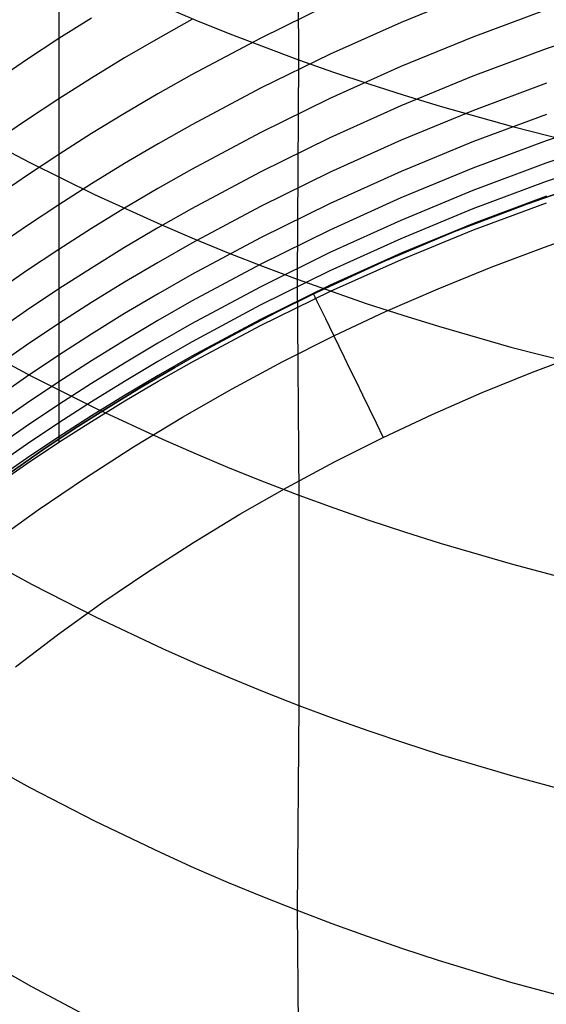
# Model space of a CAD drawing. Extents: x -383 to 1849, y -1185 to -529.
# Tile 442 of 656: x 403.52 to 406.82, y -1096.02 to -1089.85. Entities that reach past the tile are written whole.
import ezdxf

# ---------------------------------------------------------------- set-up
doc = ezdxf.new("R2010")
doc.units = 0
doc.layers.add('PREDEFINITO', color=7, linetype='CONTINUOUS')

msp = doc.modelspace()

# ---------------------------------------------------------------- linework, layer by layer
at = {"layer": 'PREDEFINITO'}
for p, q in [((405.2613, -1088.6902, 647.1798), (405.2707, -1090.0998, 645.744)), ((403.7681, -1089.5599, 596.1929), (403.7686, -1089.9638, 594.7378)), ((406.365, -1089.6806, 590.186), (405.9131, -1089.8654, 590.2094)), ((405.4668, -1089.7524, 591.659), (405.0296, -1089.966, 591.6919)), ((404.4161, -1089.7625, 645.4188), (404.6266, -1089.8511, 645.5039)), ((406.8206, -1089.7868, 588.7632), (406.3628, -1089.9576, 588.7803)), ((403.9734, -1089.8382, 594.7218), (403.7686, -1089.9675, 594.7477)), ((404.6013, -1089.8473, 593.1897), (404.3897, -1089.9663, 593.2109)), ((404.6266, -1089.8511, 645.5039), (404.8393, -1089.9369, 645.5865)), ((405.9131, -1089.8654, 590.2094), (405.4682, -1090.0649, 590.2354)), ((407.2841, -1089.875, 587.3528), (406.8205, -1090.0313, 587.3642)), ((404.8393, -1089.9369, 645.5865), (405.054, -1090.0198, 645.6665)), ((403.7686, -1089.9675, 594.7477), (403.5663, -1090.1004, 594.7745)), ((403.7686, -1089.9638, 594.7378), (403.7683, -1090.3413, 593.2701)), ((404.3897, -1089.9663, 593.2109), (404.1802, -1090.0888, 593.2328)), ((405.0296, -1089.966, 591.6919), (404.6004, -1090.194, 591.7276)), ((406.3628, -1089.9576, 588.7803), (405.9113, -1090.143, 588.7996)), ((405.4682, -1090.0649, 590.2354), (405.0308, -1090.2791, 590.264)), ((405.054, -1090.0198, 645.6665), (405.2707, -1090.0998, 645.744)), ((406.8205, -1090.0313, 587.3642), (406.3627, -1090.2024, 587.3775)), ((403.5663, -1090.1004, 594.7745), (403.3664, -1090.2368, 594.8021)), ((404.1802, -1090.0888, 593.2328), (403.9731, -1090.2149, 593.2555)), ((405.2707, -1090.0998, 645.744), (405.261, -1091.4756, 644.2741)), ((405.2707, -1090.0998, 645.744), (405.4893, -1090.1769, 645.8189)), ((405.9113, -1090.143, 588.7996), (405.4667, -1090.3432, 588.8212)), ((405.4893, -1090.1769, 645.8189), (405.7099, -1090.251, 645.8911)), ((403.9731, -1090.2149, 593.2555), (403.7683, -1090.3447, 593.279)), ((404.6004, -1090.194, 591.7276), (404.3889, -1090.3134, 591.7466)), ((405.7099, -1090.251, 645.8911), (405.9323, -1090.3222, 645.9608)), ((406.3627, -1090.2024, 587.3775), (405.9113, -1090.3882, 587.3927)), ((406.8238, -1090.2475, 585.9503), (406.3655, -1090.4186, 585.9601)), ((404.3889, -1090.3134, 591.7466), (404.1797, -1090.4365, 591.7663)), ((405.0308, -1090.2791, 590.264), (404.6013, -1090.5078, 590.2952)), ((403.7683, -1090.3447, 593.279), (403.5659, -1090.478, 593.3033)), ((403.7683, -1090.3413, 593.2701), (403.7681, -1090.6905, 591.8)), ((405.4667, -1090.3432, 588.8212), (405.0296, -1090.5579, 588.8451)), ((405.9323, -1090.3222, 645.9608), (406.1565, -1090.3905, 646.0278)), ((404.1797, -1090.4365, 591.7663), (403.9727, -1090.5631, 591.7867)), ((405.9113, -1090.3882, 587.3927), (405.4667, -1090.5887, 587.4099)), ((406.3655, -1090.4186, 585.9601), (405.9136, -1090.6044, 585.9714)), ((406.1565, -1090.3905, 646.0278), (406.6098, -1090.5184, 646.154)), ((403.5659, -1090.478, 593.3033), (403.366, -1090.6148, 593.3283)), ((406.8234, -1090.4423, 584.4554), (406.3652, -1090.6136, 584.4618)), ((407.2839, -1090.452, 582.9479), (406.8204, -1090.6087, 582.9503)), ((403.1895, -1090.5344, 643.4079), (403.5861, -1090.7445, 643.5997)), ((403.9727, -1090.5631, 591.7867), (403.7681, -1090.6934, 591.8078)), ((404.6013, -1090.5078, 590.2952), (404.3897, -1090.6276, 590.3118)), ((405.0296, -1090.5579, 588.8451), (404.6004, -1090.7873, 588.8712)), ((406.6098, -1090.5184, 646.154), (407.0694, -1090.6345, 646.2698)), ((405.4667, -1090.5887, 587.4099), (405.0295, -1090.8039, 587.429)), ((405.9136, -1090.6044, 585.9714), (405.4686, -1090.8051, 585.9844)), ((406.3652, -1090.6136, 584.4618), (405.9133, -1090.7997, 584.4695)), ((406.8204, -1090.6087, 582.9503), (406.3626, -1090.7802, 582.9536)), ((407.2836, -1090.5918, 581.4471), (406.82, -1090.7487, 581.4467)), ((404.3897, -1090.6276, 590.3118), (404.1804, -1090.7511, 590.329)), ((403.7681, -1090.6934, 591.8078), (403.5658, -1090.8272, 591.8296)), ((403.5861, -1090.7445, 643.5997), (403.9919, -1090.944, 643.7826)), ((403.7681, -1090.6905, 591.8), (403.7686, -1091.0064, 590.3585)), ((406.82, -1090.7487, 581.4467), (406.3623, -1090.9205, 581.4471)), ((407.284, -1090.7069, 579.9533), (406.8204, -1090.8637, 579.9498)), ((404.1804, -1090.7511, 590.329), (403.9733, -1090.8782, 590.3468)), ((404.6004, -1090.7873, 588.8712), (404.3889, -1090.9074, 588.8851)), ((405.0295, -1090.8039, 587.429), (404.6003, -1091.0338, 587.45)), ((405.4686, -1090.8051, 585.9844), (405.031, -1091.0205, 585.999)), ((405.9133, -1090.7997, 584.4695), (405.4684, -1091.0007, 584.4786)), ((406.3626, -1090.7802, 582.9536), (405.9111, -1090.9666, 582.9581)), ((403.5658, -1090.8272, 591.8296), (403.366, -1090.9646, 591.8522)), ((406.8204, -1090.8637, 579.9498), (406.3626, -1091.0354, 579.9468)), ((406.7034, -1091.0024, 575.188), (407.1656, -1090.8427, 575.188)), ((406.7034, -1091.0024, 0.688), (407.1656, -1090.8427, 0.688)), ((407.1656, -1090.8427, 287.438), (406.7034, -1091.0024, 287.438)), ((403.9733, -1090.8782, 590.3468), (403.7686, -1091.0089, 590.3654)), ((404.3889, -1090.9074, 588.8851), (404.1797, -1091.0312, 588.8996)), ((406.3623, -1090.9205, 581.4471), (405.9109, -1091.1072, 581.4482)), ((403.9919, -1090.944, 643.7826), (404.4065, -1091.1325, 643.9561)), ((405.9111, -1090.9666, 582.9581), (405.4665, -1091.1678, 582.9636)), ((406.8237, -1090.9553, 578.3694), (406.3654, -1091.1265, 578.3618)), ((403.7686, -1091.0089, 590.3654), (403.5662, -1091.1433, 590.3845)), ((403.7686, -1091.0064, 590.3585), (403.7681, -1091.2874, 588.9243)), ((404.1797, -1091.0312, 588.8996), (403.9727, -1091.1586, 588.9146)), ((404.6003, -1091.0338, 587.45), (404.3889, -1091.1542, 587.4613)), ((405.031, -1091.0205, 585.999), (404.6014, -1091.2505, 586.0152)), ((405.4684, -1091.0007, 584.4786), (405.0309, -1091.2164, 584.489)), ((406.3626, -1091.0354, 579.9468), (405.9112, -1091.2221, 579.9443)), ((406.2473, -1091.1774, 575.188), (406.7034, -1091.0024, 575.188)), ((406.2473, -1091.1774, 0.688), (406.7034, -1091.0024, 0.688)), ((406.7034, -1091.0024, 287.438), (406.2473, -1091.1774, 287.438)), ((406.3661, -1091.1665, 576.0732), (406.8243, -1090.9963, 576.093)), ((405.9109, -1091.1072, 581.4482), (405.4664, -1091.3087, 581.4502)), ((403.5662, -1091.1433, 590.3845), (403.3663, -1091.2812, 590.4043)), ((403.9727, -1091.1586, 588.9146), (403.7681, -1091.2896, 588.9303)), ((404.3889, -1091.1542, 587.4613), (404.1797, -1091.2782, 587.473)), ((404.4065, -1091.1325, 643.9561), (404.617, -1091.2226, 644.0393)), ((405.4665, -1091.1678, 582.9636), (405.0294, -1091.3838, 582.9702)), ((405.7978, -1091.3676, 575.188), (406.2473, -1091.1774, 575.188)), ((405.7978, -1091.3676, 0.688), (406.2473, -1091.1774, 0.688)), ((406.2473, -1091.1774, 287.438), (405.7978, -1091.3676, 287.438)), ((406.3654, -1091.1265, 578.3618), (405.9136, -1091.3125, 578.3542)), ((405.9142, -1091.3516, 576.0525), (406.3661, -1091.1665, 576.0732)), ((406.8115, -1091.2742, -0.0191), (407.1498, -1091.1562, -0.0191)), ((405.0309, -1091.2164, 584.489), (404.6013, -1091.4469, 584.5008)), ((404.617, -1091.2226, 644.0393), (404.8296, -1091.3099, 644.12)), ((405.9112, -1091.2221, 579.9443), (405.4667, -1091.4236, 579.9423)), ((403.7681, -1091.2896, 588.9303), (403.5659, -1091.4243, 588.9464)), ((403.7681, -1091.2874, 588.9243), (403.768, -1091.5353, 587.4928)), ((404.1797, -1091.2782, 587.473), (403.9727, -1091.4059, 587.4852)), ((404.6014, -1091.2505, 586.0152), (404.3898, -1091.3711, 586.0239)), ((406.4761, -1091.4008, -0.0191), (406.8115, -1091.2742, -0.0191)), ((404.8296, -1091.3099, 644.12), (405.0443, -1091.3942, 644.1983)), ((405.4664, -1091.3087, 581.4502), (405.0294, -1091.525, 581.4531)), ((405.9136, -1091.3125, 578.3542), (405.4686, -1091.5134, 578.3467)), ((405.4692, -1091.5515, 576.0308), (405.9142, -1091.3516, 576.0525)), ((403.5659, -1091.4243, 588.9464), (403.366, -1091.5625, 588.9632)), ((403.9727, -1091.4059, 587.4852), (403.7681, -1091.5373, 587.4979)), ((404.3898, -1091.3711, 586.0239), (404.1804, -1091.4953, 586.0331)), ((405.0294, -1091.3838, 582.9702), (404.6002, -1091.6145, 582.9779)), ((405.4667, -1091.4236, 579.9423), (405.0296, -1091.6399, 579.9409)), ((405.0443, -1091.3942, 644.1983), (405.261, -1091.4756, 644.2741)), ((405.3554, -1091.5729, 575.188), (405.7978, -1091.3676, 575.188)), ((405.3554, -1091.5729, 0.688), (405.7978, -1091.3676, 0.688)), ((405.7978, -1091.3676, 287.438), (405.3554, -1091.5729, 287.438)), ((406.1441, -1091.5359, -0.0191), (406.4761, -1091.4008, -0.0191)), ((404.6013, -1091.4469, 584.5008), (404.3898, -1091.5677, 584.5072)), ((405.261, -1091.4756, 644.2741), (405.4797, -1091.5541, 644.3473)), ((405.261, -1091.4756, 644.2741), (405.2716, -1092.8294, 642.7848)), ((403.7681, -1091.5373, 587.4979), (403.5658, -1091.6722, 587.5111)), ((403.768, -1091.5353, 587.4928), (403.7685, -1091.753, 586.0483)), ((404.1804, -1091.4953, 586.0331), (403.9733, -1091.6231, 586.0426)), ((405.0294, -1091.525, 581.4531), (404.6003, -1091.7562, 581.4567)), ((405.4686, -1091.5134, 578.3467), (405.0311, -1091.7291, 578.3394)), ((405.0317, -1091.7662, 576.0082), (405.4692, -1091.5515, 576.0308)), ((405.8156, -1091.6796, -0.0191), (406.1441, -1091.5359, -0.0191)), ((404.3898, -1091.5677, 584.5072), (404.1804, -1091.6921, 584.5139)), ((405.1371, -1091.6813, 575.188), (405.3554, -1091.5729, 575.188)), ((405.1371, -1091.6813, 0.688), (405.3554, -1091.5729, 0.688)), ((405.3554, -1091.5729, 287.438), (405.1371, -1091.6813, 287.438)), ((405.4797, -1091.5541, 644.3473), (405.7002, -1091.6296, 644.4179)), ((403.5658, -1091.6722, 587.5111), (403.366, -1091.8107, 587.5248)), ((403.9733, -1091.6231, 586.0426), (403.7685, -1091.7546, 586.0526)), ((404.6002, -1091.6145, 582.9779), (404.3887, -1091.7354, 582.9822)), ((405.0296, -1091.6399, 579.9409), (404.6005, -1091.871, 579.94)), ((405.7002, -1091.6296, 644.4179), (405.9227, -1091.7021, 644.4861)), ((404.1804, -1091.6921, 584.5139), (403.9733, -1091.8203, 584.521)), ((404.3887, -1091.7354, 582.9822), (404.1795, -1091.86, 582.9867)), ((405.0311, -1091.7291, 578.3394), (404.6016, -1091.9597, 578.3322)), ((404.9208, -1091.7935, 575.188), (405.1371, -1091.6813, 575.188)), ((404.9208, -1091.7935, 0.688), (405.1371, -1091.6813, 0.688)), ((405.1371, -1091.6813, 287.438), (404.9208, -1091.7935, 287.438)), ((405.4911, -1091.832, -0.0191), (405.8156, -1091.6796, -0.0191)), ((405.9227, -1091.7021, 644.4861), (406.1469, -1091.7716, 644.5516)), ((403.7685, -1091.7546, 586.0526), (403.5661, -1091.8898, 586.063)), ((403.7685, -1091.753, 586.0483), (403.7685, -1091.9508, 584.5249)), ((404.6003, -1091.7562, 581.4567), (404.3889, -1091.8772, 581.4588)), ((404.6021, -1091.9956, 575.9848), (405.0317, -1091.7662, 576.0082)), ((404.7066, -1091.9094, 575.188), (404.9208, -1091.7935, 575.188)), ((404.7066, -1091.9094, 0.688), (404.9208, -1091.7935, 0.688)), ((404.9208, -1091.7935, 287.438), (404.7066, -1091.9094, 287.438)), ((406.1469, -1091.7716, 644.5516), (406.6003, -1091.9017, 644.6751)), ((403.9733, -1091.8203, 584.521), (403.7685, -1091.9521, 584.5284)), ((404.1795, -1091.86, 582.9867), (403.9725, -1091.9882, 582.9915)), ((405.1708, -1091.9931, -0.0191), (405.4911, -1091.832, -0.0191)), ((403.2007, -1091.8703, 641.9366), (403.5973, -1092.0842, 642.1244)), ((403.5661, -1091.8898, 586.063), (403.3661, -1092.0285, 586.0737)), ((404.3889, -1091.8772, 581.4588), (404.1797, -1092.002, 581.4612)), ((404.6005, -1091.871, 579.94), (404.3891, -1091.9921, 579.9397)), ((404.4945, -1092.0292, 575.188), (404.7066, -1091.9094, 575.188)), ((404.4945, -1092.0292, 0.688), (404.7066, -1091.9094, 0.688)), ((404.7066, -1091.9094, 287.438), (404.4945, -1092.0292, 287.438)), ((406.6003, -1091.9017, 644.6751), (407.06, -1092.0201, 644.7885)), ((403.7685, -1091.9521, 584.5284), (403.5662, -1092.0875, 584.5361)), ((403.7685, -1091.9508, 584.5249), (403.7682, -1092.2618, 581.4645)), ((404.6016, -1091.9597, 578.3322), (404.39, -1092.0804, 578.3287)), ((406.7348, -1092.0589, -0.312), (407.0534, -1091.9387, -0.312)), ((403.9725, -1091.9882, 582.9915), (403.7679, -1092.1201, 582.9966)), ((404.1797, -1092.002, 581.4612), (403.9728, -1092.1305, 581.4637)), ((404.3891, -1091.9921, 579.9397), (404.1799, -1092.1169, 579.9396)), ((404.2846, -1092.1528, 575.188), (404.4945, -1092.0292, 575.188)), ((404.2846, -1092.1528, 0.688), (404.4945, -1092.0292, 0.688)), ((404.4945, -1092.0292, 287.438), (404.2846, -1092.1528, 287.438)), ((404.3905, -1092.1158, 575.9727), (404.6021, -1091.9956, 575.9848)), ((404.4945, -1092.0292, 575.188), (404.4945, -1092.0292, 0.688)), ((404.8549, -1092.1627, -0.0191), (405.1708, -1091.9931, -0.0191)), ((403.5662, -1092.0875, 584.5361), (403.3663, -1092.2266, 584.5442)), ((403.5973, -1092.0842, 642.1244), (404.0031, -1092.2875, 642.3034)), ((404.39, -1092.0804, 578.3287), (404.1806, -1092.2049, 578.3252)), ((406.4195, -1092.1872, -0.312), (406.7348, -1092.0589, -0.312)), ((403.7679, -1092.1201, 582.9966), (403.5657, -1092.2556, 583.002)), ((403.9728, -1092.1305, 581.4637), (403.7682, -1092.2626, 581.4665)), ((404.1799, -1092.1169, 579.9396), (403.9729, -1092.2454, 579.9397)), ((404.077, -1092.2801, 575.188), (404.2846, -1092.1528, 575.188)), ((404.077, -1092.2801, 0.688), (404.2846, -1092.1528, 0.688)), ((404.2846, -1092.1528, 287.438), (404.077, -1092.2801, 287.438)), ((404.1811, -1092.2398, 575.9604), (404.3905, -1092.1158, 575.9727)), ((404.5436, -1092.3407, -0.0191), (404.8549, -1092.1627, -0.0191)), ((404.1806, -1092.2049, 578.3252), (403.9735, -1092.3331, 578.3217)), ((406.1077, -1092.3236, -0.312), (406.4195, -1092.1872, -0.312)), ((403.5657, -1092.2556, 583.002), (403.3659, -1092.3947, 583.0076)), ((403.7682, -1092.2626, 581.4665), (403.5661, -1092.3984, 581.4695)), ((403.7682, -1092.2618, 581.4645), (403.7683, -1092.377, 579.9384)), ((403.9729, -1092.2454, 579.9397), (403.7683, -1092.3775, 579.9398)), ((403.8716, -1092.4111, 575.188), (404.077, -1092.2801, 575.188)), ((403.8716, -1092.4111, 0.688), (404.077, -1092.2801, 0.688)), ((404.077, -1092.2801, 287.438), (403.8716, -1092.4111, 287.438)), ((403.974, -1092.3674, 575.9479), (404.1811, -1092.2398, 575.9604)), ((404.0031, -1092.2875, 642.3034), (404.4176, -1092.4797, 642.4734)), ((403.9735, -1092.3331, 578.3217), (403.7688, -1092.4649, 578.3183)), ((404.2371, -1092.5269, -0.0191), (404.5436, -1092.3407, -0.0191)), ((405.7999, -1092.4681, -0.312), (406.1077, -1092.3236, -0.312)), ((403.5661, -1092.3984, 581.4695), (403.3663, -1092.5378, 581.4727)), ((403.7683, -1092.3775, 579.9398), (403.5661, -1092.5133, 579.9402)), ((403.6686, -1092.5457, 575.188), (403.8716, -1092.4111, 575.188)), ((403.6686, -1092.5457, 0.688), (403.8716, -1092.4111, 0.688)), ((403.8716, -1092.4111, 287.438), (403.6686, -1092.5457, 287.438)), ((403.7683, -1092.377, 579.9384), (403.7688, -1092.4647, 578.3175)), ((403.7693, -1092.4986, 575.9351), (403.974, -1092.3674, 575.9479)), ((403.7688, -1092.4649, 578.3183), (403.5664, -1092.6004, 578.3149)), ((403.7688, -1092.4647, 578.3175), (403.7689, -1092.4958, 577.3094)), ((405.4962, -1092.6209, -0.312), (405.7999, -1092.4681, -0.312)), ((403.5661, -1092.5133, 579.9402), (403.3664, -1092.6528, 579.9406)), ((403.5669, -1092.6335, 575.9222), (403.7693, -1092.4986, 575.9351)), ((403.7689, -1092.4958, 577.3094), (403.7693, -1092.4986, 575.9351)), ((403.9355, -1092.721, -0.0191), (404.2371, -1092.5269, -0.0191)), ((404.4176, -1092.4797, 642.4734), (404.628, -1092.5715, 642.5548)), ((403.2695, -1092.8255, 575.188), (403.6686, -1092.5457, 575.188)), ((403.2695, -1092.8255, 0.688), (403.6686, -1092.5457, 0.688)), ((403.6686, -1092.5457, 287.438), (403.2695, -1092.8255, 287.438)), ((403.5664, -1092.6004, 578.3149), (403.3665, -1092.7396, 578.3116)), ((404.628, -1092.5715, 642.5548), (404.8405, -1092.6604, 642.6339)), ((403.367, -1092.7721, 575.909), (403.5669, -1092.6335, 575.9222)), ((404.8405, -1092.6604, 642.6339), (405.0551, -1092.7464, 642.7106)), ((405.1967, -1092.7816, -0.312), (405.4962, -1092.6209, -0.312)), ((403.639, -1092.9229, -0.0191), (403.9355, -1092.721, -0.0191)), ((404.9017, -1092.9503, -0.312), (405.1967, -1092.7816, -0.312)), ((405.0551, -1092.7464, 642.7106), (405.2716, -1092.8294, 642.7848)), ((405.2716, -1092.8294, 642.7848), (405.4902, -1092.9094, 642.8566)), ((405.2716, -1092.8294, 642.7848), (405.2718, -1094.1483, 641.2655)), ((405.4902, -1092.9094, 642.8566), (405.7106, -1092.9863, 642.9258)), ((403.3477, -1093.1324, -0.0191), (403.639, -1092.9229, -0.0191)), ((404.6112, -1093.1267, -0.312), (404.9017, -1092.9503, -0.312)), ((405.7106, -1092.9863, 642.9258), (405.9328, -1093.0602, 642.9926)), ((405.9328, -1093.0602, 642.9926), (406.1568, -1093.1312, 643.0569)), ((404.3254, -1093.3107, -0.312), (404.6112, -1093.1267, -0.312)), ((406.1568, -1093.1312, 643.0569), (406.6098, -1093.2639, 643.178)), ((403.2008, -1093.1712, 640.435), (403.5975, -1093.3891, 640.6189)), ((406.6098, -1093.2639, 643.178), (407.069, -1093.3847, 643.2892)), ((404.0443, -1093.5022, -0.312), (404.3254, -1093.3107, -0.312)), ((403.5975, -1093.3891, 640.6189), (404.0032, -1093.5961, 640.7941)), ((403.7682, -1093.7009, -0.312), (404.0443, -1093.5022, -0.312)), ((404.0032, -1093.5961, 640.7941), (404.4177, -1093.7919, 640.9605)), ((403.497, -1093.9068, -0.312), (403.7682, -1093.7009, -0.312)), ((404.4177, -1093.7919, 640.9605), (404.6282, -1093.8855, 641.0403)), ((404.6282, -1093.8855, 641.0403), (404.8407, -1093.9761, 641.1177)), ((404.8407, -1093.9761, 641.1177), (405.0552, -1094.0637, 641.1928)), ((405.0552, -1094.0637, 641.1928), (405.2718, -1094.1483, 641.2655)), ((405.2718, -1094.1483, 641.2655), (405.2604, -1095.4337, 639.7162)), ((405.2718, -1094.1483, 641.2655), (405.4903, -1094.2298, 641.3358)), ((405.4903, -1094.2298, 641.3358), (405.7107, -1094.3082, 641.4036)), ((405.7107, -1094.3082, 641.4036), (405.9329, -1094.3835, 641.469)), ((405.9329, -1094.3835, 641.469), (406.1569, -1094.4558, 641.532)), ((403.1901, -1094.4419, 638.9065), (403.5865, -1094.6631, 639.0857)), ((406.1569, -1094.4558, 641.532), (406.6099, -1094.5911, 641.6506)), ((406.6099, -1094.5911, 641.6506), (407.0691, -1094.7142, 641.7595)), ((403.5865, -1094.6631, 639.0857), (403.9921, -1094.8732, 639.2565)), ((403.9921, -1094.8732, 639.2565), (404.4065, -1095.0719, 639.4187)), ((404.4065, -1095.0719, 639.4187), (404.6169, -1095.1669, 639.4965)), ((404.6169, -1095.1669, 639.4965), (404.8294, -1095.2589, 639.5721)), ((404.8294, -1095.2589, 639.5721), (405.0439, -1095.3478, 639.6453)), ((405.0439, -1095.3478, 639.6453), (405.2604, -1095.4337, 639.7162)), ((405.2604, -1095.4337, 639.7162), (405.479, -1095.5165, 639.7847)), ((405.2604, -1095.4337, 639.7162), (405.2714, -1096.696, 638.149)), ((405.479, -1095.5165, 639.7847), (405.6994, -1095.5961, 639.8509)), ((405.6994, -1095.5961, 639.8509), (405.9216, -1095.6727, 639.9147)), ((403.2004, -1095.6868, 637.3577), (403.5971, -1095.9119, 637.5328)), ((405.9216, -1095.6727, 639.9147), (406.1457, -1095.7461, 639.9762)), ((406.1457, -1095.7461, 639.9762), (406.5987, -1095.8836, 640.092)), ((403.5971, -1095.9119, 637.5328), (404.0028, -1096.1257, 637.6997)), ((406.5987, -1095.8836, 640.092), (407.0581, -1096.0088, 640.1984))]:
    msp.add_line(p, q, dxfattribs=at)
at = {"layer": 'PREDEFINITO', "extrusion": (-0.899621, -0.436671, -1.62292e-10)}
msp.add_arc((1160.0086, 0.688, 111.9829), 1, 179.99976, 269.99976, dxfattribs=at)

doc.saveas('drawing.dxf')
